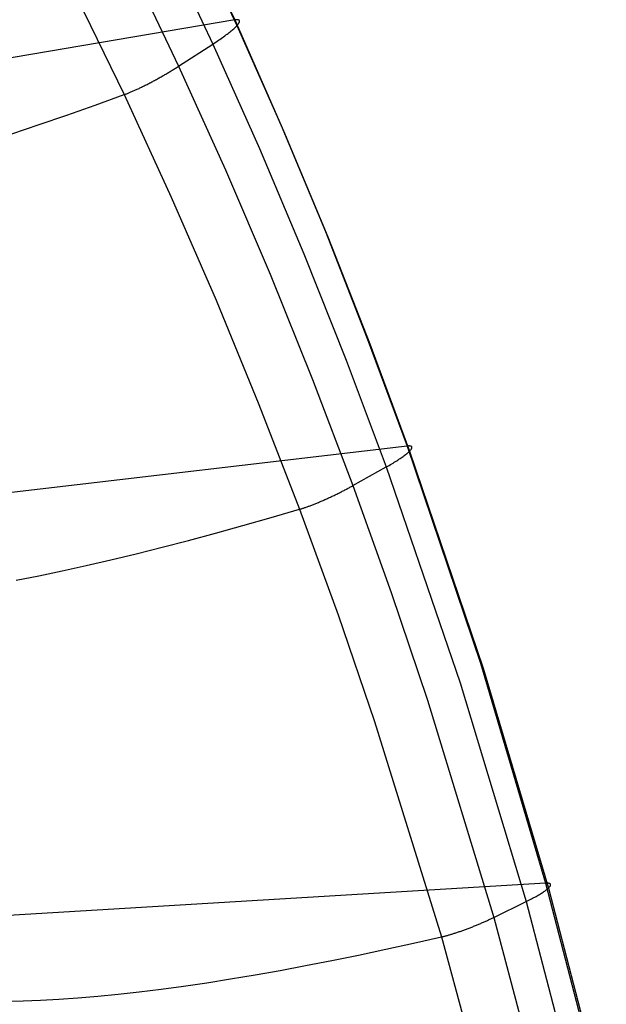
# Model space of a CAD drawing. Header units: millimetres. Extents: x 119 to 175.9, y -203.1 to -153.8.
# Tile 371 of 377: x 172.2 to 174.6, y -171 to -166.9. Entities that reach past the tile are written whole.
import ezdxf

# ---------------------------------------------------------------- set-up
doc = ezdxf.new("R2010")
doc.units = ezdxf.units.MM
doc.header["$MEASUREMENT"] = 0
doc.layers.add('Livello 03', color=5, linetype='Continuous', true_color=0x0000ff)

msp = doc.modelspace()

# ---------------------------------------------------------------- linework, layer by layer
at = {"layer": 'Livello 03'}
for p, q in [((172.892, -166.4407, 60.9567), (173.0952, -166.8771, 60.7455)), ((172.9007, -166.4646, 61.131), (173.1042, -166.9004, 60.9174)), ((172.7995, -166.5449, 61.2508), (173.0037, -166.9775, 61.0361)), ((172.6559, -166.6412, 61.3159), (172.8609, -167.0699, 61.1013)), ((172.4278, -166.7655, 61.2476), (172.6336, -167.1888, 61.0354)), ((173.0952, -166.8771, 60.7455), (170.7189, -167.281, 54.99)), ((173.0981, -166.8766, 60.7527), (173.0952, -166.8771, 60.7455)), ((173.0952, -166.8771, 60.7455), (173.2888, -167.3169, 60.5325)), ((173.1007, -166.8763, 60.76), (173.0981, -166.8766, 60.7527)), ((173.1031, -166.8762, 60.7674), (173.1007, -166.8763, 60.76)), ((173.1053, -166.8761, 60.7748), (173.1031, -166.8762, 60.7674)), ((173.1073, -166.8762, 60.7823), (173.1053, -166.8761, 60.7748)), ((173.1091, -166.8765, 60.7898), (173.1073, -166.8762, 60.7823)), ((173.1106, -166.8769, 60.7974), (173.1091, -166.8765, 60.7898)), ((173.1119, -166.8774, 60.805), (173.1106, -166.8769, 60.7974)), ((173.113, -166.878, 60.8127), (173.1119, -166.8774, 60.805)), ((173.1139, -166.8788, 60.8203), (173.113, -166.878, 60.8127)), ((173.1145, -166.8797, 60.828), (173.1139, -166.8788, 60.8203)), ((173.1149, -166.8808, 60.8357), (173.1145, -166.8797, 60.828)), ((173.1147, -166.8846, 60.8586), (173.115, -166.8832, 60.851)), ((173.1151, -166.8819, 60.8433), (173.1149, -166.8808, 60.8357)), ((173.115, -166.8832, 60.851), (173.1151, -166.8819, 60.8433)), ((173.0758, -166.9262, 60.9753), (173.0798, -166.923, 60.9694)), ((173.0798, -166.923, 60.9694), (173.0835, -166.9198, 60.9634)), ((173.0835, -166.9198, 60.9634), (173.0871, -166.9168, 60.9573)), ((173.0871, -166.9168, 60.9573), (173.0905, -166.9138, 60.951)), ((173.0905, -166.9138, 60.951), (173.0936, -166.9109, 60.9445)), ((173.0936, -166.9109, 60.9445), (173.0966, -166.9082, 60.9379)), ((173.0966, -166.9082, 60.9379), (173.0993, -166.9055, 60.9312)), ((173.0993, -166.9055, 60.9312), (173.1019, -166.9029, 60.9243)), ((173.1019, -166.9029, 60.9243), (173.1042, -166.9004, 60.9174)), ((173.1042, -166.9004, 60.9174), (173.1063, -166.898, 60.9103)), ((173.1042, -166.9004, 60.9174), (173.2981, -167.3397, 60.7018)), ((173.1063, -166.898, 60.9103), (173.1082, -166.8958, 60.9031)), ((173.1082, -166.8958, 60.9031), (173.1098, -166.8936, 60.8959)), ((173.1098, -166.8936, 60.8959), (173.1113, -166.8916, 60.8885)), ((173.1113, -166.8916, 60.8885), (173.1125, -166.8897, 60.8811)), ((173.1125, -166.8897, 60.8811), (173.1134, -166.8879, 60.8737)), ((173.1134, -166.8879, 60.8737), (173.1142, -166.8862, 60.8661)), ((173.1142, -166.8862, 60.8661), (173.1147, -166.8846, 60.8586)), ((173.0156, -166.9697, 61.0301), (173.0214, -166.9658, 61.0267)), ((173.0214, -166.9658, 61.0267), (173.0271, -166.962, 61.0231)), ((173.0271, -166.962, 61.0231), (173.0326, -166.9582, 61.0193)), ((173.0326, -166.9582, 61.0193), (173.0381, -166.9544, 61.0152)), ((173.0381, -166.9544, 61.0152), (173.0433, -166.9507, 61.0109)), ((173.0433, -166.9507, 61.0109), (173.0485, -166.947, 61.0064)), ((173.0485, -166.947, 61.0064), (173.0534, -166.9434, 61.0017)), ((173.0534, -166.9434, 61.0017), (173.0583, -166.9398, 60.9968)), ((173.0583, -166.9398, 60.9968), (173.0629, -166.9363, 60.9917)), ((173.0629, -166.9363, 60.9917), (173.0674, -166.9329, 60.9864)), ((173.0674, -166.9329, 60.9864), (173.0717, -166.9295, 60.9809)), ((173.0717, -166.9295, 60.9809), (173.0758, -166.9262, 60.9753)), ((172.8609, -167.0699, 61.1013), (173.0037, -166.9775, 61.0361)), ((173.0037, -166.9775, 61.0361), (173.0097, -166.9736, 61.0332)), ((173.0037, -166.9775, 61.0361), (173.1984, -167.4137, 60.8196)), ((173.0097, -166.9736, 61.0332), (173.0156, -166.9697, 61.0301)), ((172.8262, -167.0916, 61.1127), (172.8299, -167.0893, 61.1119)), ((172.8299, -167.0893, 61.1119), (172.8335, -167.0871, 61.111)), ((172.8335, -167.0871, 61.111), (172.8371, -167.0849, 61.11)), ((172.8371, -167.0849, 61.11), (172.8406, -167.0827, 61.109)), ((172.8406, -167.0827, 61.109), (172.8441, -167.0806, 61.1079)), ((172.8441, -167.0806, 61.1079), (172.8475, -167.0784, 61.1067)), ((172.8475, -167.0784, 61.1067), (172.8509, -167.0762, 61.1054)), ((172.8509, -167.0762, 61.1054), (172.8543, -167.0741, 61.1041)), ((172.8543, -167.0741, 61.1041), (172.8576, -167.072, 61.1027)), ((172.8576, -167.072, 61.1027), (172.8609, -167.0699, 61.1013)), ((172.8609, -167.0699, 61.1013), (173.0564, -167.5023, 60.8847)), ((172.7566, -167.1314, 61.1131), (172.7606, -167.1292, 61.1138)), ((172.7606, -167.1292, 61.1138), (172.7645, -167.1271, 61.1144)), ((172.7645, -167.1271, 61.1144), (172.7685, -167.1249, 61.115)), ((172.7685, -167.1249, 61.115), (172.7725, -167.1227, 61.1155)), ((172.7725, -167.1227, 61.1155), (172.7764, -167.1205, 61.1158)), ((172.7764, -167.1205, 61.1158), (172.7803, -167.1183, 61.1161)), ((172.7803, -167.1183, 61.1161), (172.7843, -167.1161, 61.1163)), ((172.7843, -167.1161, 61.1163), (172.7882, -167.1139, 61.1164)), ((172.7882, -167.1139, 61.1164), (172.7921, -167.1117, 61.1164)), ((172.7921, -167.1117, 61.1164), (172.796, -167.1094, 61.1164)), ((172.796, -167.1094, 61.1164), (172.7999, -167.1072, 61.1162)), ((172.7999, -167.1072, 61.1162), (172.8037, -167.105, 61.1159)), ((172.8037, -167.105, 61.1159), (172.8075, -167.1027, 61.1156)), ((172.8075, -167.1027, 61.1156), (172.8113, -167.1005, 61.1152)), ((172.8113, -167.1005, 61.1152), (172.8151, -167.0982, 61.1147)), ((172.8151, -167.0982, 61.1147), (172.8189, -167.096, 61.1141)), ((172.8189, -167.096, 61.1141), (172.8226, -167.0938, 61.1135)), ((172.8226, -167.0938, 61.1135), (172.8262, -167.0916, 61.1127)), ((172.6714, -167.1734, 61.0731), (172.6747, -167.172, 61.0756)), ((172.6747, -167.172, 61.0756), (172.6781, -167.1705, 61.0781)), ((172.6781, -167.1705, 61.0781), (172.6815, -167.1689, 61.0805)), ((172.6815, -167.1689, 61.0805), (172.6849, -167.1674, 61.0829)), ((172.6849, -167.1674, 61.0829), (172.6884, -167.1658, 61.0852)), ((172.6884, -167.1658, 61.0852), (172.6919, -167.1641, 61.0874)), ((172.6919, -167.1641, 61.0874), (172.6955, -167.1624, 61.0895)), ((172.6955, -167.1624, 61.0895), (172.6991, -167.1607, 61.0916)), ((172.6991, -167.1607, 61.0916), (172.7027, -167.1589, 61.0936)), ((172.7027, -167.1589, 61.0936), (172.7064, -167.1572, 61.0955)), ((172.7064, -167.1572, 61.0955), (172.7101, -167.1553, 61.0974)), ((172.7101, -167.1553, 61.0974), (172.7139, -167.1535, 61.0992)), ((172.7139, -167.1535, 61.0992), (172.7177, -167.1516, 61.1009)), ((172.7177, -167.1516, 61.1009), (172.7215, -167.1497, 61.1025)), ((172.7215, -167.1497, 61.1025), (172.7253, -167.1478, 61.104)), ((172.7253, -167.1478, 61.104), (172.7292, -167.1458, 61.1054)), ((172.7292, -167.1458, 61.1054), (172.7331, -167.1438, 61.1068)), ((172.7331, -167.1438, 61.1068), (172.7369, -167.1418, 61.1081)), ((172.7369, -167.1418, 61.1081), (172.7409, -167.1398, 61.1092)), ((172.7409, -167.1398, 61.1092), (172.7448, -167.1377, 61.1103)), ((172.7448, -167.1377, 61.1103), (172.7487, -167.1356, 61.1113)), ((172.7487, -167.1356, 61.1113), (172.7527, -167.1335, 61.1122)), ((172.7527, -167.1335, 61.1122), (172.7566, -167.1314, 61.1131)), ((172.5132, -167.2322, 60.882), (172.6336, -167.1888, 61.0354)), ((172.6336, -167.1888, 61.0354), (172.6362, -167.1878, 61.0385)), ((172.6336, -167.1888, 61.0354), (172.8302, -167.6159, 60.8212)), ((172.6362, -167.1878, 61.0385), (172.6388, -167.1869, 61.0416)), ((172.6388, -167.1869, 61.0416), (172.6415, -167.1858, 61.0447)), ((172.6415, -167.1858, 61.0447), (172.6442, -167.1848, 61.0477)), ((172.6442, -167.1848, 61.0477), (172.647, -167.1837, 61.0507)), ((172.647, -167.1837, 61.0507), (172.6499, -167.1825, 61.0537)), ((172.6499, -167.1825, 61.0537), (172.6528, -167.1814, 61.0566)), ((172.6528, -167.1814, 61.0566), (172.6557, -167.1801, 61.0595)), ((172.6557, -167.1801, 61.0595), (172.6588, -167.1789, 61.0623)), ((172.6588, -167.1789, 61.0623), (172.6618, -167.1776, 61.0651)), ((172.6618, -167.1776, 61.0651), (172.665, -167.1762, 61.0678)), ((172.665, -167.1762, 61.0678), (172.6682, -167.1749, 61.0704)), ((172.6682, -167.1749, 61.0704), (172.6714, -167.1734, 61.0731)), ((172.3949, -167.2738, 60.7257), (172.5132, -167.2322, 60.882)), ((172.2789, -167.3138, 60.5666), (172.3949, -167.2738, 60.7257)), ((172.1652, -167.3519, 60.4047), (172.2789, -167.3138, 60.5666)), ((173.2888, -167.3169, 60.5325), (173.473, -167.76, 60.3177)), ((173.2981, -167.3397, 60.7018), (173.4826, -167.7822, 60.4847)), ((173.1984, -167.4137, 60.8196), (173.3837, -167.8533, 60.6015)), ((173.0564, -167.5023, 60.8847), (173.2427, -167.9382, 60.6666)), ((172.8302, -167.6159, 60.8212), (173.0176, -168.0467, 60.6053)), ((173.473, -167.76, 60.3177), (173.6479, -168.2062, 60.1017)), ((173.4826, -167.7822, 60.4847), (173.658, -168.2279, 60.2663)), ((173.3837, -167.8533, 60.6015), (173.5599, -168.2962, 60.382)), ((173.2427, -167.9382, 60.6666), (173.4199, -168.3775, 60.4471)), ((173.0176, -168.0467, 60.6053), (173.196, -168.481, 60.3881)), ((173.6479, -168.2062, 60.1017), (173.8138, -168.6552, 59.8845)), ((173.658, -168.2279, 60.2663), (173.8242, -168.6765, 60.0468)), ((173.5599, -168.2962, 60.382), (173.7271, -168.7421, 60.1615)), ((173.4199, -168.3775, 60.4471), (173.5882, -168.8201, 60.2265)), ((173.196, -168.481, 60.3881), (173.3655, -168.9188, 60.1696)), ((173.8138, -168.6552, 59.8845), (171.4376, -168.9338, 54.4969)), ((173.8045, -168.6932, 60.0908), (173.8079, -168.6906, 60.0849)), ((173.8079, -168.6906, 60.0849), (173.8111, -168.688, 60.0789)), ((173.8111, -168.688, 60.0789), (173.8142, -168.6855, 60.0727)), ((173.8167, -168.6549, 59.8912), (173.8138, -168.6552, 59.8845)), ((173.8138, -168.6552, 59.8845), (174.1195, -169.5616, 59.4481)), ((173.8142, -168.6855, 60.0727), (173.817, -168.6831, 60.0664)), ((173.8193, -168.6547, 59.898), (173.8167, -168.6549, 59.8912)), ((173.817, -168.6831, 60.0664), (173.8196, -168.6808, 60.0599)), ((173.8218, -168.6546, 59.9049), (173.8193, -168.6547, 59.898)), ((173.8196, -168.6808, 60.0599), (173.822, -168.6786, 60.0534)), ((173.824, -168.6547, 59.9119), (173.8218, -168.6546, 59.9049)), ((173.822, -168.6786, 60.0534), (173.8242, -168.6765, 60.0468)), ((173.826, -168.6549, 59.9189), (173.824, -168.6547, 59.9119)), ((173.8242, -168.6765, 60.0468), (173.8262, -168.6744, 60.04)), ((173.8242, -168.6765, 60.0468), (174.1306, -169.5822, 59.606)), ((173.8278, -168.6551, 59.926), (173.826, -168.6549, 59.9189)), ((173.8262, -168.6744, 60.04), (173.828, -168.6724, 60.0332)), ((173.8294, -168.6555, 59.9331), (173.8278, -168.6551, 59.926)), ((173.828, -168.6724, 60.0332), (173.8295, -168.6706, 60.0263)), ((173.8307, -168.656, 59.9403), (173.8294, -168.6555, 59.9331)), ((173.8295, -168.6706, 60.0263), (173.8309, -168.6688, 60.0193)), ((173.8319, -168.6567, 59.9475), (173.8307, -168.656, 59.9403)), ((173.8309, -168.6688, 60.0193), (173.832, -168.6671, 60.0123)), ((173.8328, -168.6574, 59.9547), (173.8319, -168.6567, 59.9475)), ((173.832, -168.6671, 60.0123), (173.8329, -168.6655, 60.0052)), ((173.8335, -168.6582, 59.962), (173.8328, -168.6574, 59.9547)), ((173.8329, -168.6655, 60.0052), (173.8335, -168.664, 59.9981)), ((173.8339, -168.6592, 59.9692), (173.8335, -168.6582, 59.962)), ((173.8335, -168.664, 59.9981), (173.834, -168.6627, 59.9909)), ((173.8342, -168.6602, 59.9765), (173.8339, -168.6592, 59.9692)), ((173.834, -168.6627, 59.9909), (173.8342, -168.6614, 59.9837)), ((173.8342, -168.6614, 59.9837), (173.8342, -168.6602, 59.9765)), ((173.7387, -168.7355, 60.1555), (173.7444, -168.7323, 60.1522)), ((173.7444, -168.7323, 60.1522), (173.7499, -168.729, 60.1486)), ((173.7499, -168.729, 60.1486), (173.7553, -168.7258, 60.1449)), ((173.7553, -168.7258, 60.1449), (173.7605, -168.7226, 60.1409)), ((173.7605, -168.7226, 60.1409), (173.7656, -168.7195, 60.1367)), ((173.7656, -168.7195, 60.1367), (173.7706, -168.7163, 60.1324)), ((173.7706, -168.7163, 60.1324), (173.7754, -168.7133, 60.1278)), ((173.7754, -168.7133, 60.1278), (173.7801, -168.7102, 60.123)), ((173.7801, -168.7102, 60.123), (173.7846, -168.7072, 60.1181)), ((173.7846, -168.7072, 60.1181), (173.7889, -168.7043, 60.113)), ((173.7889, -168.7043, 60.113), (173.7931, -168.7014, 60.1077)), ((173.7931, -168.7014, 60.1077), (173.7971, -168.6986, 60.1022)), ((173.7971, -168.6986, 60.1022), (173.8009, -168.6959, 60.0966)), ((173.8009, -168.6959, 60.0966), (173.8045, -168.6932, 60.0908)), ((173.5882, -168.8201, 60.2265), (173.7271, -168.7421, 60.1615)), ((173.7271, -168.7421, 60.1615), (173.733, -168.7388, 60.1586)), ((173.7271, -168.7421, 60.1615), (174.0354, -169.6431, 59.7188)), ((173.733, -168.7388, 60.1586), (173.7387, -168.7355, 60.1555)), ((173.5173, -168.857, 60.2426), (173.5211, -168.8552, 60.2425)), ((173.5211, -168.8552, 60.2425), (173.5249, -168.8533, 60.2423)), ((173.5249, -168.8533, 60.2423), (173.5287, -168.8514, 60.2421)), ((173.5287, -168.8514, 60.2421), (173.5325, -168.8496, 60.2418)), ((173.5325, -168.8496, 60.2418), (173.5362, -168.8477, 60.2414)), ((173.5362, -168.8477, 60.2414), (173.5399, -168.8458, 60.2409)), ((173.5399, -168.8458, 60.2409), (173.5436, -168.8439, 60.2403)), ((173.5436, -168.8439, 60.2403), (173.5472, -168.8421, 60.2397)), ((173.5472, -168.8421, 60.2397), (173.5509, -168.8402, 60.239)), ((173.5509, -168.8402, 60.239), (173.5544, -168.8383, 60.2382)), ((173.5544, -168.8383, 60.2382), (173.558, -168.8365, 60.2373)), ((173.558, -168.8365, 60.2373), (173.5615, -168.8346, 60.2364)), ((173.5615, -168.8346, 60.2364), (173.565, -168.8327, 60.2354)), ((173.565, -168.8327, 60.2354), (173.5684, -168.8309, 60.2343)), ((173.5684, -168.8309, 60.2343), (173.5718, -168.8291, 60.2332)), ((173.5718, -168.8291, 60.2332), (173.5752, -168.8272, 60.232)), ((173.5752, -168.8272, 60.232), (173.5785, -168.8254, 60.2307)), ((173.5785, -168.8254, 60.2307), (173.5818, -168.8236, 60.2294)), ((173.5818, -168.8236, 60.2294), (173.585, -168.8218, 60.228)), ((173.585, -168.8218, 60.228), (173.5882, -168.8201, 60.2265)), ((173.5882, -168.8201, 60.2265), (173.7477, -169.2658, 60.0052)), ((173.4229, -168.8987, 60.2174), (173.4264, -168.8973, 60.2194)), ((173.4264, -168.8973, 60.2194), (173.43, -168.8959, 60.2212)), ((173.43, -168.8959, 60.2212), (173.4336, -168.8945, 60.2231)), ((173.4336, -168.8945, 60.2231), (173.4372, -168.893, 60.2248)), ((173.4372, -168.893, 60.2248), (173.4408, -168.8915, 60.2264)), ((173.4408, -168.8915, 60.2264), (173.4445, -168.89, 60.228)), ((173.4445, -168.89, 60.228), (173.4482, -168.8884, 60.2295)), ((173.4482, -168.8884, 60.2295), (173.452, -168.8868, 60.231)), ((173.452, -168.8868, 60.231), (173.4557, -168.8852, 60.2323)), ((173.4557, -168.8852, 60.2323), (173.4595, -168.8836, 60.2336)), ((173.4595, -168.8836, 60.2336), (173.4633, -168.882, 60.2348)), ((173.4633, -168.882, 60.2348), (173.4671, -168.8803, 60.2359)), ((173.4671, -168.8803, 60.2359), (173.471, -168.8786, 60.2369)), ((173.471, -168.8786, 60.2369), (173.4748, -168.8769, 60.2379)), ((173.4748, -168.8769, 60.2379), (173.4787, -168.8751, 60.2387)), ((173.4787, -168.8751, 60.2387), (173.4825, -168.8734, 60.2395)), ((173.4825, -168.8734, 60.2395), (173.4864, -168.8716, 60.2402)), ((173.4864, -168.8716, 60.2402), (173.4903, -168.8698, 60.2408)), ((173.4903, -168.8698, 60.2408), (173.4942, -168.868, 60.2413)), ((173.4942, -168.868, 60.2413), (173.498, -168.8662, 60.2417)), ((173.498, -168.8662, 60.2417), (173.5019, -168.8644, 60.242)), ((173.5019, -168.8644, 60.242), (173.5058, -168.8626, 60.2423)), ((173.5058, -168.8626, 60.2423), (173.5096, -168.8607, 60.2425)), ((173.5096, -168.8607, 60.2425), (173.5135, -168.8589, 60.2426)), ((173.5135, -168.8589, 60.2426), (173.5173, -168.857, 60.2426)), ((173.2464, -168.9535, 60.0274), (173.3655, -168.9188, 60.1696)), ((173.3655, -168.9188, 60.1696), (173.368, -168.9181, 60.1725)), ((173.3655, -168.9188, 60.1696), (173.5263, -169.3599, 59.9504)), ((173.368, -168.9181, 60.1725), (173.3706, -168.9173, 60.1754)), ((173.3706, -168.9173, 60.1754), (173.3732, -168.9165, 60.1782)), ((173.3732, -168.9165, 60.1782), (173.3759, -168.9156, 60.1811)), ((173.3759, -168.9156, 60.1811), (173.3787, -168.9147, 60.1838)), ((173.3787, -168.9147, 60.1838), (173.3815, -168.9138, 60.1865)), ((173.3815, -168.9138, 60.1865), (173.3844, -168.9128, 60.1892)), ((173.3844, -168.9128, 60.1892), (173.3873, -168.9118, 60.1919)), ((173.3873, -168.9118, 60.1919), (173.3903, -168.9108, 60.1945)), ((173.3903, -168.9108, 60.1945), (173.3933, -168.9098, 60.197)), ((173.3933, -168.9098, 60.197), (173.3964, -168.9087, 60.1995)), ((173.3964, -168.9087, 60.1995), (173.3996, -168.9075, 60.202)), ((173.3996, -168.9075, 60.202), (173.4028, -168.9064, 60.2043)), ((173.4028, -168.9064, 60.2043), (173.406, -168.9052, 60.2067)), ((173.406, -168.9052, 60.2067), (173.4093, -168.904, 60.2089)), ((173.4093, -168.904, 60.2089), (173.4127, -168.9027, 60.2112)), ((173.4127, -168.9027, 60.2112), (173.416, -168.9014, 60.2133)), ((173.416, -168.9014, 60.2133), (173.4195, -168.9001, 60.2154)), ((173.4195, -168.9001, 60.2154), (173.4229, -168.8987, 60.2174)), ((173.1293, -168.9868, 59.8824), (173.2464, -168.9535, 60.0274)), ((172.9018, -169.0487, 59.5842), (173.0144, -169.0185, 59.7346)), ((173.0144, -169.0185, 59.7346), (173.1293, -168.9868, 59.8824)), ((172.7915, -169.0774, 59.4311), (172.9018, -169.0487, 59.5842)), ((172.6837, -169.1045, 59.2755), (172.7915, -169.0774, 59.4311)), ((172.4756, -169.1537, 58.9571), (172.5784, -169.1299, 59.1175)), ((172.5784, -169.1299, 59.1175), (172.6837, -169.1045, 59.2755)), ((172.2782, -169.1963, 58.6295), (172.3755, -169.1759, 58.7944)), ((172.3755, -169.1759, 58.7944), (172.4756, -169.1537, 58.9571)), ((172.1836, -169.2151, 58.4625), (172.2782, -169.1963, 58.6295)), ((173.7477, -169.2658, 60.0052), (173.8986, -169.7147, 59.7837)), ((173.5263, -169.3599, 59.9504), (173.6785, -169.8043, 59.7308)), ((174.1195, -169.5616, 59.4481), (174.3919, -170.479, 59.0124)), ((174.1306, -169.5822, 59.606), (174.4037, -170.4994, 59.1664)), ((174.0354, -169.6431, 59.7188), (174.3102, -170.556, 59.2774)), ((173.8986, -169.7147, 59.7837), (174.1754, -170.6218, 59.342)), ((173.6785, -169.8043, 59.7308), (173.9578, -170.7031, 59.2927)), ((174.3919, -170.479, 59.0124), (172.0194, -170.6219, 53.9451)), ((174.3947, -170.4789, 59.0187), (174.3919, -170.479, 59.0124)), ((174.3919, -170.479, 59.0124), (174.6327, -171.4076, 58.5814)), ((174.3974, -170.4789, 59.0252), (174.3947, -170.4789, 59.0187)), ((174.3998, -170.4789, 59.0317), (174.3974, -170.4789, 59.0252)), ((174.402, -170.4791, 59.0382), (174.3998, -170.4789, 59.0317)), ((174.4016, -170.5013, 59.1727), (174.4037, -170.4994, 59.1664)), ((174.4041, -170.4793, 59.0449), (174.402, -170.4791, 59.0382)), ((174.4037, -170.4994, 59.1664), (174.4055, -170.4976, 59.1599)), ((174.4037, -170.4994, 59.1664), (174.645, -171.4281, 58.7319)), ((174.4059, -170.4797, 59.0516), (174.4041, -170.4793, 59.0449)), ((174.4055, -170.4976, 59.1599), (174.4072, -170.4958, 59.1534)), ((174.4075, -170.4801, 59.0583), (174.4059, -170.4797, 59.0516)), ((174.4072, -170.4958, 59.1534), (174.4086, -170.4942, 59.1468)), ((174.4089, -170.4807, 59.0651), (174.4075, -170.4801, 59.0583)), ((174.4086, -170.4942, 59.1468), (174.4099, -170.4926, 59.1402)), ((174.4101, -170.4813, 59.0719), (174.4089, -170.4807, 59.0651)), ((174.4099, -170.4926, 59.1402), (174.4109, -170.4911, 59.1334)), ((174.411, -170.482, 59.0788), (174.4101, -170.4813, 59.0719)), ((174.4109, -170.4911, 59.1334), (174.4117, -170.4896, 59.1267)), ((174.4118, -170.4829, 59.0856), (174.411, -170.482, 59.0788)), ((174.4117, -170.4896, 59.1267), (174.4122, -170.4883, 59.1199)), ((174.4123, -170.4838, 59.0925), (174.4118, -170.4829, 59.0856)), ((174.4122, -170.4883, 59.1199), (174.4126, -170.487, 59.1131)), ((174.4126, -170.4848, 59.0994), (174.4123, -170.4838, 59.0925)), ((174.4127, -170.4858, 59.1062), (174.4126, -170.4848, 59.0994)), ((174.4126, -170.487, 59.1131), (174.4127, -170.4858, 59.1062)), ((174.3375, -170.5421, 59.261), (174.3426, -170.5394, 59.2571)), ((174.3426, -170.5394, 59.2571), (174.3475, -170.5367, 59.253)), ((174.3475, -170.5367, 59.253), (174.3523, -170.534, 59.2488)), ((174.3523, -170.534, 59.2488), (174.357, -170.5314, 59.2443)), ((174.357, -170.5314, 59.2443), (174.3614, -170.5288, 59.2397)), ((174.3614, -170.5288, 59.2397), (174.3658, -170.5262, 59.2349)), ((174.3658, -170.5262, 59.2349), (174.37, -170.5237, 59.23)), ((174.37, -170.5237, 59.23), (174.374, -170.5212, 59.2249)), ((174.374, -170.5212, 59.2249), (174.3778, -170.5188, 59.2196)), ((174.3778, -170.5188, 59.2196), (174.3814, -170.5164, 59.2142)), ((174.3814, -170.5164, 59.2142), (174.3849, -170.514, 59.2086)), ((174.3849, -170.514, 59.2086), (174.3882, -170.5118, 59.2029)), ((174.3882, -170.5118, 59.2029), (174.3912, -170.5096, 59.1971)), ((174.3912, -170.5096, 59.1971), (174.3941, -170.5074, 59.1912)), ((174.3941, -170.5074, 59.1912), (174.3968, -170.5053, 59.1851)), ((174.3968, -170.5053, 59.1851), (174.3993, -170.5033, 59.179)), ((174.3993, -170.5033, 59.179), (174.4016, -170.5013, 59.1727)), ((174.1754, -170.6218, 59.342), (174.3102, -170.556, 59.2774)), ((174.3102, -170.556, 59.2774), (174.3159, -170.5532, 59.2745)), ((174.3102, -170.556, 59.2774), (174.553, -171.4809, 58.8413)), ((174.3159, -170.5532, 59.2745), (174.3215, -170.5504, 59.2714)), ((174.3215, -170.5504, 59.2714), (174.3269, -170.5476, 59.2681)), ((174.3269, -170.5476, 59.2681), (174.3323, -170.5448, 59.2647)), ((174.3323, -170.5448, 59.2647), (174.3375, -170.5421, 59.261)), ((174.1724, -170.6233, 59.3435), (174.1754, -170.6218, 59.342)), ((174.1754, -170.6218, 59.342), (174.4199, -171.5416, 58.9057)), ((174.0764, -170.665, 59.3571), (174.0802, -170.6635, 59.3576)), ((174.0802, -170.6635, 59.3576), (174.0839, -170.662, 59.358)), ((174.0839, -170.662, 59.358), (174.0877, -170.6605, 59.3584)), ((174.0877, -170.6605, 59.3584), (174.0915, -170.659, 59.3586)), ((174.0915, -170.659, 59.3586), (174.0953, -170.6575, 59.3588)), ((174.0953, -170.6575, 59.3588), (174.099, -170.6559, 59.3589)), ((174.099, -170.6559, 59.3589), (174.1028, -170.6544, 59.3589)), ((174.1028, -170.6544, 59.3589), (174.1065, -170.6529, 59.3588)), ((174.1065, -170.6529, 59.3588), (174.1102, -170.6513, 59.3586)), ((174.1102, -170.6513, 59.3586), (174.1139, -170.6498, 59.3584)), ((174.1139, -170.6498, 59.3584), (174.1176, -170.6482, 59.3581)), ((174.1176, -170.6482, 59.3581), (174.1213, -170.6466, 59.3577)), ((174.1213, -170.6466, 59.3577), (174.1249, -170.6451, 59.3572)), ((174.1249, -170.6451, 59.3572), (174.1285, -170.6435, 59.3567)), ((174.1285, -170.6435, 59.3567), (174.1321, -170.6419, 59.3561)), ((174.1321, -170.6419, 59.3561), (174.1357, -170.6404, 59.3554)), ((174.1357, -170.6404, 59.3554), (174.1392, -170.6388, 59.3546)), ((174.1392, -170.6388, 59.3546), (174.1427, -170.6372, 59.3538)), ((174.1427, -170.6372, 59.3538), (174.1461, -170.6357, 59.3529)), ((174.1461, -170.6357, 59.3529), (174.1495, -170.6341, 59.352)), ((174.1495, -170.6341, 59.352), (174.1529, -170.6325, 59.3509)), ((174.1529, -170.6325, 59.3509), (174.1563, -170.631, 59.3499)), ((174.1563, -170.631, 59.3499), (174.1596, -170.6294, 59.3487)), ((174.1596, -170.6294, 59.3487), (174.1628, -170.6279, 59.3475)), ((174.1628, -170.6279, 59.3475), (174.1661, -170.6264, 59.3462)), ((174.1661, -170.6264, 59.3462), (174.1692, -170.6249, 59.3449)), ((174.1692, -170.6249, 59.3449), (174.1724, -170.6233, 59.3435)), ((173.8402, -170.7296, 59.1601), (173.9578, -170.7031, 59.2927)), ((173.9578, -170.7031, 59.2927), (173.9603, -170.7025, 59.2954)), ((173.9578, -170.7031, 59.2927), (174.2043, -171.6148, 58.8593)), ((173.9603, -170.7025, 59.2954), (173.9628, -170.7019, 59.2981)), ((173.9628, -170.7019, 59.2981), (173.9654, -170.7012, 59.3007)), ((173.9654, -170.7012, 59.3007), (173.9681, -170.7006, 59.3033)), ((173.9681, -170.7006, 59.3033), (173.9708, -170.6999, 59.3059)), ((173.9708, -170.6999, 59.3059), (173.9736, -170.6992, 59.3084)), ((173.9736, -170.6992, 59.3084), (173.9764, -170.6984, 59.3109)), ((173.9764, -170.6984, 59.3109), (173.9793, -170.6976, 59.3134)), ((173.9793, -170.6976, 59.3134), (173.9822, -170.6968, 59.3158)), ((173.9822, -170.6968, 59.3158), (173.9852, -170.696, 59.3181)), ((173.9852, -170.696, 59.3181), (173.9882, -170.6951, 59.3204)), ((173.9882, -170.6951, 59.3204), (173.9913, -170.6942, 59.3227)), ((173.9913, -170.6942, 59.3227), (173.9945, -170.6933, 59.3249)), ((173.9945, -170.6933, 59.3249), (173.9977, -170.6923, 59.327)), ((173.9977, -170.6923, 59.327), (174.0009, -170.6913, 59.3291)), ((174.0009, -170.6913, 59.3291), (174.0042, -170.6903, 59.3311)), ((174.0042, -170.6903, 59.3311), (174.0075, -170.6893, 59.3331)), ((174.0075, -170.6893, 59.3331), (174.0109, -170.6882, 59.335)), ((174.0109, -170.6882, 59.335), (174.0143, -170.6871, 59.3369)), ((174.0143, -170.6871, 59.3369), (174.0177, -170.686, 59.3386)), ((174.0177, -170.686, 59.3386), (174.0212, -170.6849, 59.3404)), ((174.0212, -170.6849, 59.3404), (174.0247, -170.6837, 59.342)), ((174.0247, -170.6837, 59.342), (174.0282, -170.6825, 59.3436)), ((174.0282, -170.6825, 59.3436), (174.0318, -170.6813, 59.3451)), ((174.0318, -170.6813, 59.3451), (174.0354, -170.68, 59.3465)), ((174.0354, -170.68, 59.3465), (174.0391, -170.6787, 59.3479)), ((174.0391, -170.6787, 59.3479), (174.0427, -170.6775, 59.3491)), ((174.0427, -170.6775, 59.3491), (174.0464, -170.6761, 59.3503)), ((174.0464, -170.6761, 59.3503), (174.0501, -170.6748, 59.3515)), ((174.0501, -170.6748, 59.3515), (174.0538, -170.6735, 59.3525)), ((174.0538, -170.6735, 59.3525), (174.0575, -170.6721, 59.3535)), ((174.0575, -170.6721, 59.3535), (174.0613, -170.6707, 59.3544)), ((174.0613, -170.6707, 59.3544), (174.0651, -170.6693, 59.3552)), ((174.0651, -170.6693, 59.3552), (174.0688, -170.6679, 59.3559)), ((174.0688, -170.6679, 59.3559), (174.0726, -170.6664, 59.3566)), ((174.0726, -170.6664, 59.3566), (174.0764, -170.665, 59.3571)), ((173.7246, -170.7548, 59.0248), (173.8402, -170.7296, 59.1601)), ((173.4997, -170.8015, 58.7464), (173.611, -170.7788, 58.8869)), ((173.611, -170.7788, 58.8869), (173.7246, -170.7548, 59.0248)), ((173.2838, -170.8427, 58.4578), (173.3906, -170.8228, 58.6033)), ((173.3906, -170.8228, 58.6033), (173.4997, -170.8015, 58.7464)), ((173.0777, -170.8784, 58.1597), (173.1795, -170.8613, 58.3099)), ((173.1795, -170.8613, 58.3099), (173.2838, -170.8427, 58.4578)), ((172.7879, -170.9214, 57.6961), (172.8818, -170.9085, 57.8527)), ((172.8818, -170.9085, 57.8527), (172.9784, -170.8942, 58.0073)), ((172.9784, -170.8942, 58.0073), (173.0777, -170.8784, 58.1597)), ((172.4408, -170.958, 57.0509), (172.5232, -170.9511, 57.2148)), ((172.5232, -170.9511, 57.2148), (172.6085, -170.9427, 57.3771)), ((172.6085, -170.9427, 57.3771), (172.6968, -170.9327, 57.5375)), ((172.6968, -170.9327, 57.5375), (172.7879, -170.9214, 57.6961)), ((172.1419, -170.9708, 56.3805), (172.2119, -170.9698, 56.5501)), ((172.2119, -170.9698, 56.5501), (172.2851, -170.9674, 56.7185)), ((172.2851, -170.9674, 56.7185), (172.3614, -170.9635, 56.8854)), ((172.3614, -170.9635, 56.8854), (172.4408, -170.958, 57.0509))]:
    msp.add_line(p, q, dxfattribs=at)

doc.saveas('drawing.dxf')
